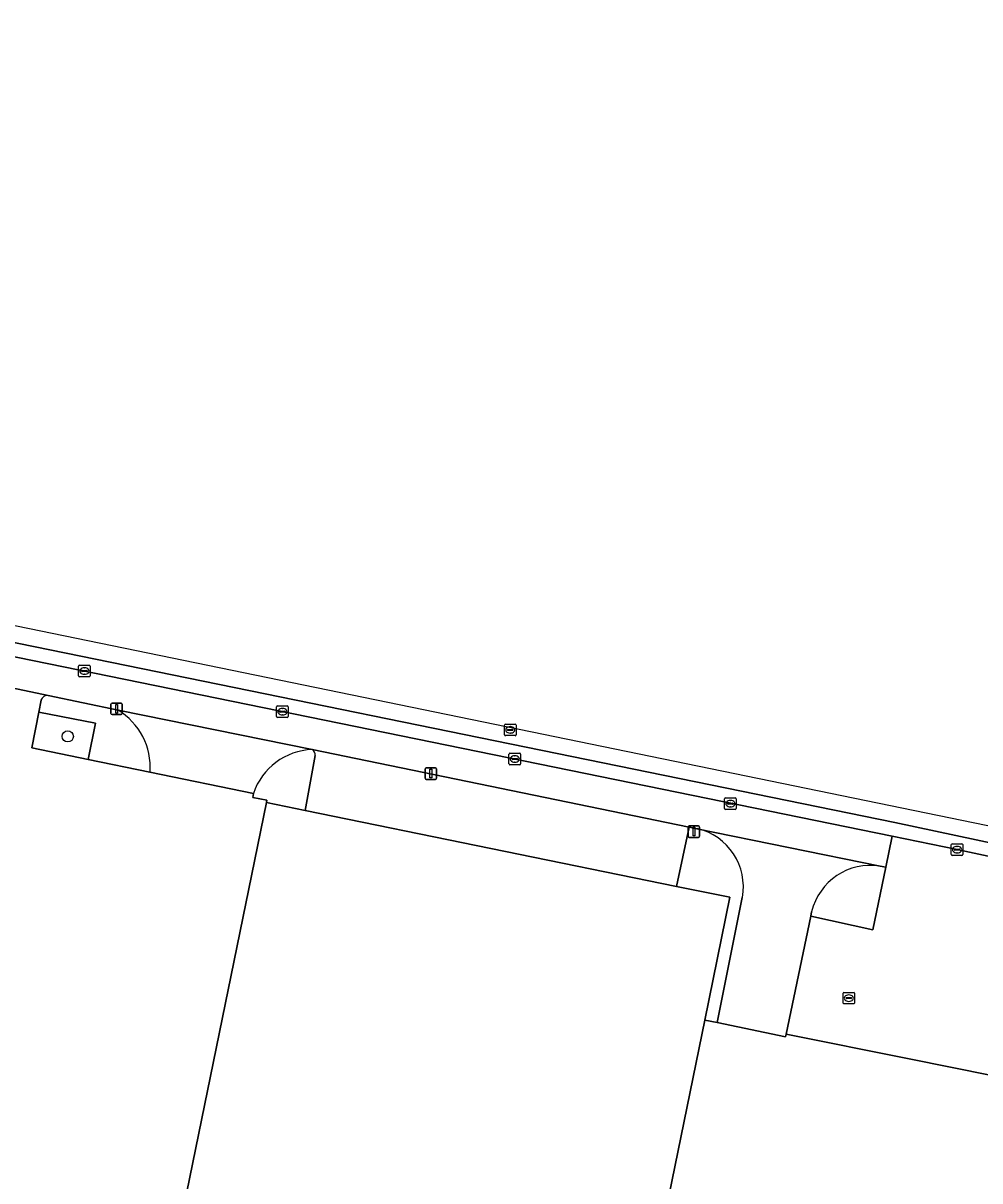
# Model space of a CAD drawing. Extents: x 157692 to 159674, y 381452 to 383291.
# Drawn here: x 158933 to 159015.7, y 382918.7 to 383018.8 of the extents above; entities that cross this region are included whole.
import ezdxf

# ---------------------------------------------------------------- set-up
doc = ezdxf.new("R2010")
doc.units = 0
for name, color, linetype in [('IMGEO_Boom', 7, 'Continuous'), ('IMGEO_Erf', 7, 'Continuous'), ('IMGEO_Groenvoorziening', 7, 'Continuous'), ('IMGEO_Hek', 7, 'Continuous'), ('IMGEO_Kolk', 7, 'Continuous'), ('IMGEO_Lichtmast', 7, 'Continuous'), ('IMGEO_Pand', 7, 'Continuous'), ('IMGEO_Parkeervlak_open', 7, 'Continuous'), ('IMGEO_Rijbaan_lokaal_gesloten', 7, 'Continuous'), ('IMGEO_Rioolput', 7, 'Continuous'), ('IMGEO_Verkeerseiland_open', 7, 'Continuous'), ('IMGEO_Voetpad_open', 7, 'Continuous')]:
    doc.layers.add(name, color=color, linetype=linetype)

msp = doc.modelspace()

# ---------------------------------------------------------------- linework, layer by layer
at = {"layer": 'IMGEO_Boom'}
msp.add_circle((158936.83, 382957.16), 0.489, dxfattribs=at)
at = {"layer": 'IMGEO_Erf'}
for points in [[(158935.14, 382960.69), (158917.77, 382964.36), (158903.27, 382967.28), (158902.96, 382965.85), (158792.87, 382988.29)], [(158954.01, 382951.45), (158954.05, 382951.63), (158952.83, 382951.88), (158952.89, 382952.23), (158943.94, 382954.07), (158938.59, 382955.17), (158933.74, 382956.17), (158934.32, 382959.24), (158934.52, 382960.29)], [(159016.71, 382927.84), (159009.58, 382929.3), (158998.93, 382931.43), (158998.88, 382931.19), (158992.97, 382932.42), (158991.91, 382932.64), (158985.97, 382903.62), (158978.21, 382905.21), (158976.1, 382894.9), (158943.8, 382901.6), (158954.01, 382951.45)]]:
    msp.add_lwpolyline(points, dxfattribs=at)
msp.add_arc((158935.05, 382960.14), 0.551, 81.4121, 164.6225, dxfattribs=at)
at = {"layer": 'IMGEO_Groenvoorziening'}
msp.add_lwpolyline([(158939.24, 382958.3), (158934.32, 382959.24), (158933.74, 382956.17), (158938.59, 382955.17)], close=True, dxfattribs=at)
msp.add_lwpolyline([(159001.14, 382941.99), (159001.07, 382941.63), (159006.44, 382940.44), (159007.55, 382945.85), (159007.08, 382945.95)], dxfattribs=at)
msp.add_arc((159006.24, 382940.77), 5.24, 80.8524, 166.6257, dxfattribs=at)
at = {"layer": 'IMGEO_Hek'}
for points in [[(158933.74, 382956.17), (158943.94, 382954.07)], [(158943.94, 382954.07), (158952.89, 382952.23)], [(158952.89, 382952.23), (158952.83, 382951.88), (158954.05, 382951.63)], [(158992.97, 382932.42), (158998.88, 382931.19), (158998.93, 382931.43)], [(158998.93, 382931.43), (159009.58, 382929.3)]]:
    msp.add_lwpolyline(points, dxfattribs=at)
at = {"layer": 'IMGEO_Kolk'}
for p, q in [((158937.77, 382962.38), (158937.77, 382963.23)), ((158937.85, 382963.3), (158938.7, 382963.3)), ((158938.26, 382963.08), (158938.29, 382963.08)), ((158938.77, 382963.23), (158938.77, 382962.38)), ((158938.7, 382962.3), (158937.85, 382962.3)), ((158938.03, 382962.8), (158938.03, 382962.81)), ((158938.47, 382962.76), (158938.07, 382962.76)), ((158938.08, 382962.85), (158938.47, 382962.85)), ((158938.28, 382962.52), (158938.26, 382962.52)), ((158938.52, 382962.81), (158938.52, 382962.8)), ((158954.89, 382958.87), (158954.89, 382959.72)), ((158954.96, 382959.79), (158955.82, 382959.79)), ((158955.15, 382959.29), (158955.15, 382959.3)), ((158955.19, 382959.34), (158955.59, 382959.34)), ((158955.58, 382959.25), (158955.19, 382959.25)), ((158955.38, 382959.57), (158955.4, 382959.57)), ((158955.63, 382959.3), (158955.63, 382959.29)), ((158955.89, 382959.72), (158955.89, 382958.87)), ((158955.82, 382958.79), (158954.96, 382958.79)), ((158955.4, 382959.01), (158955.37, 382959.01)), ((158974.98, 382954.77), (158974.98, 382955.63)), ((158975.06, 382955.7), (158975.91, 382955.7)), ((158975.24, 382955.19), (158975.24, 382955.21)), ((158975.28, 382955.24), (158975.68, 382955.24)), ((158975.68, 382955.16), (158975.28, 382955.16)), ((158975.47, 382955.48), (158975.49, 382955.48)), ((158975.72, 382955.21), (158975.72, 382955.19)), ((158975.98, 382955.63), (158975.98, 382954.77)), ((158975.91, 382954.7), (158975.06, 382954.7)), ((158975.49, 382954.92), (158975.47, 382954.92)), ((158993.62, 382950.92), (158993.62, 382951.77)), ((158993.69, 382951.84), (158994.55, 382951.84)), ((158993.88, 382951.34), (158993.88, 382951.35)), ((158993.92, 382951.39), (158994.32, 382951.39)), ((158994.32, 382951.3), (158993.92, 382951.3)), ((158994.11, 382951.62), (158994.13, 382951.62)), ((158994.36, 382951.35), (158994.36, 382951.34)), ((158994.62, 382951.77), (158994.62, 382950.92)), ((158994.55, 382950.84), (158993.69, 382950.84)), ((158994.13, 382951.06), (158994.11, 382951.06)), ((159013.22, 382946.95), (159013.22, 382947.8)), ((159013.29, 382947.88), (159014.15, 382947.88)), ((159013.48, 382947.37), (159013.48, 382947.38)), ((159013.52, 382947.42), (159013.92, 382947.42)), ((159013.92, 382947.33), (159013.52, 382947.33)), ((159013.71, 382947.65), (159013.73, 382947.65)), ((159013.73, 382947.1), (159013.71, 382947.1)), ((159013.96, 382947.38), (159013.96, 382947.37)), ((159014.22, 382947.8), (159014.22, 382946.95)), ((159014.15, 382946.87), (159013.29, 382946.87)), ((159003.86, 382934.11), (159003.86, 382934.96)), ((159003.93, 382935.03), (159004.79, 382935.03)), ((159004.12, 382934.53), (159004.12, 382934.54)), ((159004.16, 382934.58), (159004.56, 382934.58)), ((159004.56, 382934.49), (159004.16, 382934.49)), ((159004.35, 382934.81), (159004.37, 382934.81)), ((159004.37, 382934.25), (159004.35, 382934.25)), ((159004.6, 382934.54), (159004.6, 382934.53)), ((159004.86, 382934.96), (159004.86, 382934.11)), ((159004.79, 382934.03), (159003.93, 382934.03))]:
    msp.add_line(p, q, dxfattribs=at)
for points in [[(158937.77, 382962.38), (158937.77, 382963.23)], [(158937.85, 382963.3), (158938.7, 382963.3)], [(158938.77, 382963.23), (158938.77, 382962.38)], [(158938.7, 382962.3), (158937.85, 382962.3)], [(158954.89, 382958.87), (158954.89, 382959.72)], [(158954.96, 382959.79), (158955.82, 382959.79)], [(158955.89, 382959.72), (158955.89, 382958.87)], [(158955.82, 382958.79), (158954.96, 382958.79)], [(158974.98, 382954.77), (158974.98, 382955.63)], [(158975.06, 382955.7), (158975.91, 382955.7)], [(158975.98, 382955.63), (158975.98, 382954.77)], [(158975.91, 382954.7), (158975.06, 382954.7)], [(158993.62, 382950.92), (158993.62, 382951.77)], [(158993.69, 382951.84), (158994.55, 382951.84)], [(158994.62, 382951.77), (158994.62, 382950.92)], [(158994.55, 382950.84), (158993.69, 382950.84)], [(159013.22, 382946.95), (159013.22, 382947.8)], [(159013.29, 382947.88), (159014.15, 382947.88)], [(159014.22, 382947.8), (159014.22, 382946.95)], [(159014.15, 382946.87), (159013.29, 382946.87)], [(159003.86, 382934.11), (159003.86, 382934.96)], [(159003.93, 382935.03), (159004.79, 382935.03)], [(159004.86, 382934.96), (159004.86, 382934.11)], [(159004.79, 382934.03), (159003.93, 382934.03)]]:
    msp.add_lwpolyline(points, dxfattribs=at)
for centre, radius, start, end in [((158937.85, 382963.23), 0.0765, 91.552, 178.448), ((158937.85, 382963.23), 0.0765, 91.552, 178.448), ((158938.7, 382963.23), 0.0765, 1.552, 88.448), ((158938.7, 382963.23), 0.0765, 1.552, 88.448), ((158937.85, 382962.38), 0.0765, 181.552, 268.448), ((158937.85, 382962.38), 0.0765, 181.552, 268.448), ((158938.07, 382962.81), 0.0403, 85.8775, 175.7526), ((158938.07, 382962.8), 0.0366, 178.938, 274.7102), ((158938.48, 382962.81), 0.0386, 1.7309, 96.639), ((158938.47, 382962.8), 0.043, 264.8664, 352.4533), ((158938.7, 382962.38), 0.0765, 271.552, 358.448), ((158938.7, 382962.38), 0.0765, 271.552, 358.448), ((158954.96, 382959.72), 0.0765, 91.552, 178.448), ((158954.96, 382959.72), 0.0765, 91.552, 178.448), ((158955.19, 382959.3), 0.0403, 85.8775, 175.7526), ((158955.18, 382959.29), 0.0366, 178.938, 274.7102), ((158955.59, 382959.29), 0.043, 264.8664, 352.4533), ((158955.59, 382959.3), 0.0386, 1.7309, 96.639), ((158955.81, 382959.72), 0.0765, 1.552, 88.448), ((158955.81, 382959.72), 0.0765, 1.552, 88.448), ((158954.96, 382958.87), 0.0765, 181.552, 268.448), ((158954.96, 382958.87), 0.0765, 181.552, 268.448), ((158955.81, 382958.87), 0.0765, 271.552, 358.448), ((158955.81, 382958.87), 0.0765, 271.552, 358.448), ((158975.06, 382955.62), 0.0765, 91.552, 178.448), ((158975.06, 382955.62), 0.0765, 91.552, 178.448), ((158975.28, 382955.2), 0.0403, 85.8775, 175.7526), ((158975.28, 382955.19), 0.0366, 178.938, 274.7102), ((158975.69, 382955.2), 0.0386, 1.7309, 96.639), ((158975.68, 382955.2), 0.043, 264.8664, 352.4533), ((158975.91, 382955.62), 0.0765, 1.552, 88.448), ((158975.91, 382955.62), 0.0765, 1.552, 88.448), ((158975.06, 382954.78), 0.0765, 181.552, 268.448), ((158975.06, 382954.78), 0.0765, 181.552, 268.448), ((158975.91, 382954.78), 0.0765, 271.552, 358.448), ((158975.91, 382954.78), 0.0765, 271.552, 358.448), ((158993.7, 382951.77), 0.0765, 91.552, 178.448), ((158993.7, 382951.77), 0.0765, 91.552, 178.448), ((158993.92, 382951.35), 0.0403, 85.8775, 175.7526), ((158993.92, 382951.34), 0.0366, 178.938, 274.7102), ((158994.32, 382951.35), 0.0386, 1.7309, 96.639), ((158994.32, 382951.34), 0.043, 264.8664, 352.4533), ((158994.54, 382951.77), 0.0765, 1.552, 88.448), ((158994.54, 382951.77), 0.0765, 1.552, 88.448), ((158993.7, 382950.92), 0.0765, 181.552, 268.448), ((158993.7, 382950.92), 0.0765, 181.552, 268.448), ((158994.54, 382950.92), 0.0765, 271.552, 358.448), ((158994.54, 382950.92), 0.0765, 271.552, 358.448), ((159013.3, 382947.8), 0.0765, 91.552, 178.448), ((159013.3, 382947.8), 0.0765, 91.552, 178.448), ((159013.52, 382947.38), 0.0403, 85.8775, 175.7526), ((159013.52, 382947.37), 0.0366, 178.938, 274.7102), ((159013.92, 382947.38), 0.0386, 1.7309, 96.639), ((159013.92, 382947.37), 0.043, 264.8664, 352.4533), ((159014.14, 382947.8), 0.0765, 1.552, 88.448), ((159014.14, 382947.8), 0.0765, 1.552, 88.448), ((159013.3, 382946.95), 0.0765, 181.552, 268.448), ((159013.3, 382946.95), 0.0765, 181.552, 268.448), ((159014.14, 382946.95), 0.0765, 271.552, 358.448), ((159014.14, 382946.95), 0.0765, 271.552, 358.448), ((159003.94, 382934.96), 0.0765, 91.552, 178.448), ((159003.94, 382934.96), 0.0765, 91.552, 178.448), ((159003.94, 382934.11), 0.0765, 181.552, 268.448), ((159003.94, 382934.11), 0.0765, 181.552, 268.448), ((159004.16, 382934.54), 0.0403, 85.8775, 175.7526), ((159004.16, 382934.53), 0.0366, 178.938, 274.7102), ((159004.56, 382934.54), 0.0386, 1.7309, 96.639), ((159004.56, 382934.53), 0.043, 264.8664, 352.4533), ((159004.78, 382934.96), 0.0765, 1.552, 88.448), ((159004.78, 382934.96), 0.0765, 1.552, 88.448), ((159004.78, 382934.11), 0.0765, 271.552, 358.448), ((159004.78, 382934.11), 0.0765, 271.552, 358.448)]:
    msp.add_arc(centre, radius, start, end, dxfattribs=at)
for centre, major_axis, ratio, start_param, end_param in [((158938.26, 382962.8), (-0.387, 0.002), 0.722429, 4.712389, 7.853982), ((158938.28, 382962.8), (-0.39, 0.002), 0.717154, 1.570796, 4.712389), ((158955.38, 382959.29), (-0.387, 0.002), 0.722429, 4.712389, 7.853982), ((158955.4, 382959.29), (-0.39, 0.002), 0.717154, 1.570796, 4.712389), ((158975.47, 382955.2), (-0.387, 0.002), 0.722429, 4.712389, 7.853982), ((158975.49, 382955.2), (-0.39, 0.002), 0.717154, 1.570796, 4.712389), ((158994.11, 382951.34), (-0.387, 0.002), 0.722429, 4.712389, 7.853982), ((158994.13, 382951.34), (-0.39, 0.002), 0.717154, 1.570796, 4.712389), ((159013.71, 382947.37), (-0.387, 0.002), 0.722429, 4.712389, 7.853982), ((159013.73, 382947.37), (-0.39, 0.002), 0.717154, 1.570796, 4.712389), ((159004.35, 382934.53), (-0.387, 0.002), 0.722429, 4.712389, 7.853982), ((159004.37, 382934.53), (-0.39, 0.002), 0.717154, 1.570796, 4.712389)]:
    msp.add_ellipse(centre, major_axis=major_axis, ratio=ratio, start_param=start_param, end_param=end_param, dxfattribs=at)
at = {"layer": 'IMGEO_Lichtmast'}
for p, q in [((158940.56, 382959.14), (158940.56, 382959.93)), ((158940.56, 382959.93), (158940.56, 382959.14)), ((158940.66, 382960.03), (158941.45, 382960.03)), ((158941.45, 382960.03), (158940.66, 382960.03)), ((158941.55, 382959.93), (158941.55, 382959.14)), ((158941.55, 382959.14), (158941.55, 382959.93)), ((158941.45, 382959.04), (158940.66, 382959.04)), ((158940.66, 382959.04), (158941.45, 382959.04)), ((158967.73, 382953.54), (158967.73, 382954.34)), ((158967.73, 382954.34), (158967.73, 382953.54)), ((158967.83, 382954.44), (158968.62, 382954.44)), ((158968.62, 382954.44), (158967.83, 382954.44)), ((158968.72, 382954.34), (158968.72, 382953.54)), ((158968.72, 382953.54), (158968.72, 382954.34)), ((158968.62, 382953.44), (158967.83, 382953.44)), ((158967.83, 382953.44), (158968.62, 382953.44)), ((158990.47, 382948.52), (158990.47, 382949.32)), ((158990.47, 382949.32), (158990.47, 382948.52)), ((158990.57, 382949.42), (158991.36, 382949.42)), ((158991.36, 382949.42), (158990.57, 382949.42)), ((158991.46, 382949.32), (158991.46, 382948.52)), ((158991.46, 382948.52), (158991.46, 382949.32)), ((158991.36, 382948.42), (158990.57, 382948.42)), ((158990.57, 382948.42), (158991.36, 382948.42))]:
    msp.add_line(p, q, dxfattribs=at)
for points in [[(158940.98, 382959.91), (158941.13, 382959.91), (158941.13, 382959.16), (158940.98, 382959.16), (158940.98, 382959.91)], [(158968.15, 382954.31), (158968.3, 382954.31), (158968.3, 382953.56), (158968.15, 382953.56), (158968.15, 382954.31)], [(158990.89, 382949.3), (158991.04, 382949.3), (158991.04, 382948.55), (158990.89, 382948.55), (158990.89, 382949.3)]]:
    msp.add_lwpolyline(points, dxfattribs=at)
for centre, start, end in [((158940.66, 382959.93), 90, 180), ((158940.66, 382959.93), 90, 180), ((158940.66, 382959.14), 180, 270), ((158940.66, 382959.14), 180, 270), ((158941.45, 382959.93), 0, 90), ((158941.45, 382959.93), 360, 90), ((158941.45, 382959.14), 270, 0), ((158941.45, 382959.14), 270, 0), ((158967.83, 382954.34), 90, 180), ((158967.83, 382954.34), 90, 180), ((158968.62, 382954.34), 0, 90), ((158968.62, 382954.34), 360, 90), ((158967.83, 382953.54), 180, 270), ((158967.83, 382953.54), 180, 270), ((158968.62, 382953.54), 270, 0), ((158968.62, 382953.54), 270, 0), ((158990.57, 382949.32), 90, 180), ((158990.57, 382949.32), 90, 180), ((158991.36, 382949.32), 0, 90), ((158991.36, 382949.32), 360, 90), ((158990.57, 382948.52), 180, 270), ((158990.57, 382948.52), 180, 270), ((158991.36, 382948.52), 270, 0), ((158991.36, 382948.52), 270, 0)]:
    msp.add_arc(centre, 0.1, start, end, dxfattribs=at)
at = {"layer": 'IMGEO_Pand'}
msp.add_lwpolyline([(158991.91, 382932.64), (158994.08, 382943.25), (158989.46, 382944.19), (158957.36, 382950.76), (158954.01, 382951.45), (158943.8, 382901.6), (158976.1, 382894.9), (158978.21, 382905.21), (158985.97, 382903.62)], close=True, dxfattribs=at)
at = {"layer": 'IMGEO_Parkeervlak_open'}
msp.add_lwpolyline([(158958.23, 382955.49), (158957.36, 382950.76), (158989.46, 382944.19), (158990.57, 382949.32), (158957.96, 382956.01)], dxfattribs=at)
msp.add_arc((158957.73, 382955.57), 0.499, 351.7212, 63.081, dxfattribs=at)
at = {"layer": 'IMGEO_Rijbaan_lokaal_gesloten'}
msp.add_lwpolyline([(158678.79, 383018.8), (158678.43, 383017.07), (158715.88, 383009.55), (158733.28, 383005.89), (159008.35, 382949.7), (159047.02, 382941.46), (159115.48, 382927.09), (159049.49, 382942.39), (159041.05, 382944.34), (158704.7, 383013.48)], close=True, dxfattribs=at)
for points in [[(159115.48, 382927.09), (159047.02, 382941.46), (159008.35, 382949.7), (158733.28, 383005.89)], [(158793.16, 382992.43), (159008.1, 382948.52), (159013.72, 382947.37), (159020.81, 382945.85), (159046.78, 382940.28), (159081.29, 382933), (159102.63, 382928.54), (159130.22, 382922.77), (159134.09, 382921.74)], [(159007.08, 382945.95), (158991.23, 382949.18)], [(158995.15, 382943.23), (158992.97, 382932.42), (158998.88, 382931.19), (158998.93, 382931.43), (159001.07, 382941.63), (159001.14, 382941.99)]]:
    msp.add_lwpolyline(points, dxfattribs=at)
for centre, radius, start, end in [((158990.1, 382944.17), 5.14, 349.4815, 77.247), ((159006.24, 382940.77), 5.24, 80.8524, 166.6257)]:
    msp.add_arc(centre, radius, start, end, dxfattribs=at)
at = {"layer": 'IMGEO_Rioolput'}
for p, q in [((158974.59, 382957.29), (158974.59, 382958.14)), ((158974.67, 382958.22), (158975.52, 382958.22)), ((158975.59, 382958.14), (158975.59, 382957.29)), ((158975.52, 382957.22), (158974.67, 382957.22)), ((158974.85, 382957.71), (158974.85, 382957.72)), ((158975.29, 382957.67), (158974.89, 382957.67)), ((158974.9, 382957.76), (158975.29, 382957.76)), ((158975.08, 382958), (158975.11, 382958)), ((158975.1, 382957.44), (158975.08, 382957.44)), ((158975.34, 382957.72), (158975.34, 382957.71))]:
    msp.add_line(p, q, dxfattribs=at)
for points in [[(158974.59, 382957.29), (158974.59, 382958.14)], [(158974.67, 382958.22), (158975.52, 382958.22)], [(158975.59, 382958.14), (158975.59, 382957.29)], [(158975.52, 382957.22), (158974.67, 382957.22)]]:
    msp.add_lwpolyline(points, dxfattribs=at)
for centre, radius, start, end in [((158974.67, 382958.14), 0.0765, 91.552, 178.448), ((158974.67, 382958.14), 0.0765, 91.552, 178.448), ((158975.52, 382958.14), 0.0765, 1.552, 88.448), ((158975.52, 382958.14), 0.0765, 1.552, 88.448), ((158974.67, 382957.29), 0.0765, 181.552, 268.448), ((158974.67, 382957.29), 0.0765, 181.552, 268.448), ((158974.89, 382957.72), 0.0403, 85.8775, 175.7526), ((158974.89, 382957.71), 0.0366, 178.938, 274.7102), ((158975.3, 382957.72), 0.0386, 1.7309, 96.639), ((158975.29, 382957.72), 0.043, 264.8664, 352.4533), ((158975.52, 382957.29), 0.0765, 271.552, 358.448), ((158975.52, 382957.29), 0.0765, 271.552, 358.448)]:
    msp.add_arc(centre, radius, start, end, dxfattribs=at)
for centre, major_axis, ratio, start_param, end_param in [((158975.08, 382957.72), (-0.387, 0.002), 0.722429, 4.712389, 7.853982), ((158975.1, 382957.72), (-0.39, 0.002), 0.717154, 1.570796, 4.712389)]:
    msp.add_ellipse(centre, major_axis=major_axis, ratio=ratio, start_param=start_param, end_param=end_param, dxfattribs=at)
at = {"layer": 'IMGEO_Verkeerseiland_open'}
for points in [[(158934.52, 382960.29), (158934.32, 382959.24), (158939.24, 382958.3), (158938.59, 382955.17), (158943.94, 382954.07)], [(158941.18, 382959.43), (158935.14, 382960.69)], [(158952.89, 382952.23), (158952.83, 382951.88), (158954.05, 382951.63), (158954.01, 382951.45), (158957.36, 382950.76), (158958.23, 382955.49)], [(158991.23, 382949.18), (158990.57, 382949.32), (158989.46, 382944.19), (158994.08, 382943.25), (158991.91, 382932.64), (158992.97, 382932.42), (158995.15, 382943.23)]]:
    msp.add_lwpolyline(points, dxfattribs=at)
for centre, radius, start, end in [((158935.05, 382960.14), 0.551, 81.4121, 164.6225), ((158938.16, 382954.48), 5.8, 355.9587, 58.6165), ((158958.17, 382950.44), 5.58, 92.1746, 161.3044), ((158957.73, 382955.57), 0.499, 351.7212, 63.081), ((158990.1, 382944.17), 5.14, 349.4815, 77.247)]:
    msp.add_arc(centre, radius, start, end, dxfattribs=at)
at = {"layer": 'IMGEO_Voetpad_open'}
for points in [[(159007.55, 382945.85), (159008.1, 382948.52), (158793.16, 382992.43), (158792.55, 382989.4), (158793.06, 382989.3), (158792.87, 382988.29), (158902.96, 382965.85), (158903.27, 382967.28), (158917.77, 382964.36), (158935.14, 382960.69), (158941.18, 382959.43), (158957.96, 382956.01), (158990.57, 382949.32), (158991.23, 382949.18), (159007.08, 382945.95)], [(159019.85, 382941.53), (159020.67, 382945.19), (159020.81, 382945.85), (159013.72, 382947.37), (159008.1, 382948.52), (159007.55, 382945.85), (159006.44, 382940.44), (159001.07, 382941.63), (158998.93, 382931.43), (159009.58, 382929.3), (159016.71, 382927.84), (159016.9, 382927.79), (159016.91, 382927.86), (159018.43, 382935.01), (159018.49, 382935.21)]]:
    msp.add_lwpolyline(points, close=True, dxfattribs=at)
for points in [[(158957.96, 382956.01), (158941.18, 382959.43)], [(158943.94, 382954.07), (158952.89, 382952.23)]]:
    msp.add_lwpolyline(points, dxfattribs=at)
for centre, radius, start, end in [((158938.16, 382954.48), 5.8, 355.9587, 58.6165), ((158958.17, 382950.44), 5.58, 92.1746, 161.3044)]:
    msp.add_arc(centre, radius, start, end, dxfattribs=at)

doc.saveas('drawing.dxf')
